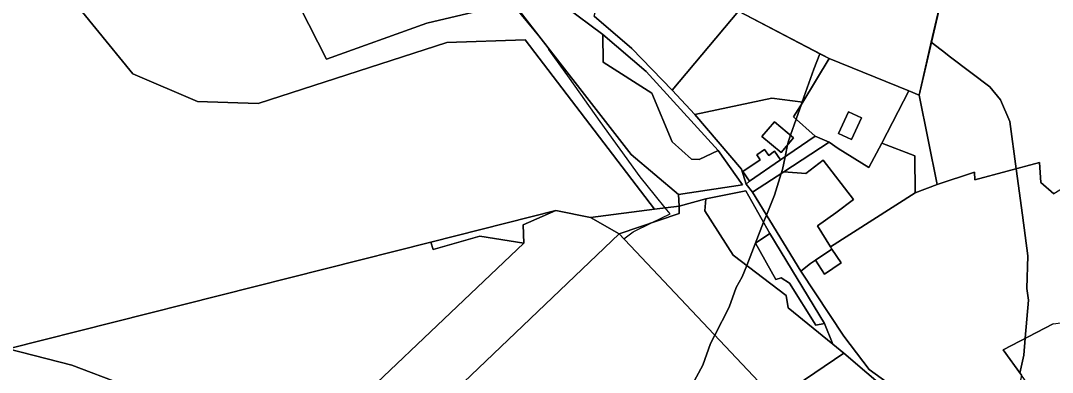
# Model space of a CAD drawing. Extents: x -477304 to -465429, y -1159113 to -1149210.
# Drawn here: x -473482.7 to -473107.7, y -1152119.1 to -1151991.1 of the extents above; entities that cross this region are included whole.
import ezdxf

# ---------------------------------------------------------------- set-up
doc = ezdxf.new("R2010")
doc.units = 0
for name, color, linetype in [('BPEJ_s', 7, 'Continuous'), ('ostatni_s', 7, 'Continuous'), ('PUPFL_s', 7, 'Continuous'), ('trav_porost_s', 7, 'Continuous')]:
    doc.layers.add(name, color=color, linetype=linetype)

msp = doc.modelspace()

# ---------------------------------------------------------------- linework, layer by layer
at = {"layer": 'BPEJ_s'}
for points in [[(-473138.38, -1151941.48), (-473151.72, -1151998.96), (-473156.17, -1152018.16), (-473159.84, -1152016.68), (-473188.85, -1152004.88), (-473192.25, -1152003.1), (-473221.82, -1151987.67)], [(-473151.72, -1151998.96), (-473138.38, -1151941.48)], [(-473356.66, -1152156.17), (-473265.17, -1152068.65), (-473263.49, -1152070.43), (-473260.05, -1152067.97), (-473253.37, -1152064.68), (-473246.64, -1152061.37), (-473248.41, -1152059.19), (-473251.9, -1152054.88), (-473257.49, -1152047.96), (-473272.03, -1152027.8), (-473283.27, -1152012.01), (-473290.69, -1152001.58), (-473291.14, -1152000.79), (-473291.27, -1152000.56), (-473291.59, -1152000), (-473293.8, -1151997.3), (-473302.91, -1151986.19)], [(-473356.66, -1152156.17), (-473265.17, -1152068.65), (-473263.49, -1152070.43), (-473260.05, -1152067.97), (-473253.37, -1152064.68), (-473246.64, -1152061.37), (-473248.41, -1152059.19), (-473251.9, -1152054.88), (-473257.49, -1152047.96), (-473272.03, -1152027.8), (-473283.27, -1152012.01), (-473290.69, -1152001.58), (-473291.14, -1152000.79), (-473291.27, -1152000.56), (-473291.59, -1152000), (-473293.8, -1151997.3), (-473302.91, -1151986.19)], [(-473221.82, -1151987.67), (-473192.25, -1152003.1)], [(-473244.73, -1152134.78), (-473234.73, -1152116.48), (-473231.96, -1152108.61), (-473230.39, -1152105.56), (-473225.15, -1152095.41), (-473222.6, -1152088.18), (-473220.47, -1152084.35), (-473218.82, -1152080.16), (-473212.65, -1152064.46), (-473211.62, -1152061.83), (-473208.77, -1152054.56), (-473206.26, -1152046.69), (-473205.79, -1152045.2), (-473204.84, -1152040.64), (-473203.94, -1152036.32), (-473203.66, -1152034.99), (-473202.88, -1152032.76), (-473200.85, -1152026.96), (-473198.92, -1152021.46), (-473198.64, -1152020.67), (-473194.45, -1152008.72), (-473192.25, -1152003.1), (-473188.85, -1152004.88), (-473159.84, -1152016.68), (-473156.17, -1152018.16), (-473151.72, -1151998.96), (-473148.18, -1152001.71), (-473147.71, -1152002.07), (-473144.72, -1152004.35), (-473130.46, -1152015.2), (-473126.63, -1152019.88), (-473123.23, -1152027.75), (-473120.91, -1152044.99), (-473118.63, -1152061.91), (-473116.63, -1152076.69), (-473117.06, -1152088.61), (-473116.42, -1152092.86), (-473117.6, -1152106.69), (-473118.12, -1152112.86), (-473119.53, -1152119.34)], [(-473119.53, -1152119.34), (-473118.12, -1152112.86), (-473117.6, -1152106.69), (-473116.42, -1152092.86), (-473117.06, -1152088.61), (-473116.63, -1152076.69), (-473118.63, -1152061.91), (-473120.91, -1152044.99), (-473123.23, -1152027.75), (-473126.63, -1152019.88), (-473130.46, -1152015.2), (-473144.72, -1152004.35), (-473147.71, -1152002.07), (-473148.18, -1152001.71), (-473151.72, -1151998.96)], [(-473192.25, -1152003.1), (-473194.45, -1152008.72), (-473198.64, -1152020.67), (-473198.92, -1152021.46), (-473200.85, -1152026.96), (-473202.88, -1152032.76), (-473203.66, -1152034.99), (-473203.94, -1152036.32), (-473204.84, -1152040.64), (-473205.79, -1152045.2), (-473206.26, -1152046.69), (-473208.77, -1152054.56), (-473211.62, -1152061.83), (-473212.65, -1152064.46), (-473218.82, -1152080.16), (-473220.47, -1152084.35), (-473222.6, -1152088.18), (-473225.15, -1152095.41), (-473230.39, -1152105.56), (-473231.96, -1152108.61), (-473234.73, -1152116.48), (-473244.73, -1152134.78)]]:
    msp.add_lwpolyline(points, dxfattribs=at)
at = {"layer": 'ostatni_s'}
for points in [[(-473166.77, -1152126.45), (-473183.55, -1152112.1), (-473187.55, -1152108.82), (-473190.51, -1152101.33), (-473210.38, -1152068.53), (-473219.07, -1152052.98), (-473233.68, -1152055.93), (-473243.35, -1152058.61), (-473243.61, -1152054.35), (-473220.32, -1152050.88), (-473229.16, -1152038.29), (-473255.37, -1152009.54), (-473271.05, -1151996.18), (-473325.82, -1151955.29)], [(-473274.25, -1151989.4), (-473260.59, -1152001.17), (-473245.89, -1152016.36), (-473237.72, -1152025.18), (-473220.72, -1152045.18), (-473218.96, -1152050.55), (-473216.7, -1152053.51), (-473199.16, -1152082.26), (-473183.55, -1152105.93), (-473174.32, -1152118.05), (-473165.58, -1152124.35), (-473150.41, -1152133.23), (-473141.63, -1152135.33), (-473125.33, -1152153.39), (-473125.94, -1152159.81), (-473128.57, -1152163.25), (-473126.42, -1152164.89), (-473126.76, -1152168.42), (-473129.4, -1152176.16), (-473132.69, -1152184.71), (-473137.39, -1152191.36), (-473135.61, -1152192.62), (-473152.44, -1152214.44)]]:
    msp.add_lwpolyline(points, dxfattribs=at)
for points in [[(-473185.42, -1152032.17), (-473181.78, -1152024.26), (-473177.09, -1152026.41), (-473180.73, -1152034.3)], [(-473201.75, -1152033.71), (-473206.28, -1152039.11), (-473213.27, -1152033.25), (-473208.74, -1152027.85)], [(-473218.96, -1152050.55), (-473217.82, -1152049.55), (-473206.51, -1152041.79), (-473193.92, -1152033.15), (-473188.89, -1152035.33), (-473205.36, -1152046.1), (-473216.7, -1152053.51)], [(-473217.82, -1152049.55), (-473220.25, -1152046.01), (-473213.96, -1152041.69), (-473215.16, -1152039.94), (-473212.29, -1152037.97), (-473210.82, -1152040.1), (-473208.68, -1152038.63), (-473206.51, -1152041.79)], [(-473216.7, -1152053.51), (-473205.36, -1152046.1), (-473197.34, -1152046.74), (-473190.99, -1152041.88), (-473180.05, -1152056.17), (-473186.4, -1152061.03), (-473193.14, -1152065.81), (-473188.34, -1152073.45), (-473187.84, -1152074.22), (-473193.87, -1152078.29), (-473195.65, -1152079.49), (-473199.16, -1152082.26)], [(-473203.71, -1152095.59), (-473187.55, -1152108.82), (-473183.55, -1152112.1), (-473208.39, -1152128.9), (-473265.17, -1152068.65), (-473243.34, -1152061.31), (-473243.35, -1152058.61), (-473233.68, -1152055.93), (-473234.09, -1152060.28), (-473223.72, -1152076.43), (-473204.46, -1152091.12)], [(-473206.28, -1152084.73), (-473208.23, -1152085.33), (-473215.6, -1152072.1), (-473210.38, -1152068.53), (-473190.51, -1152101.33), (-473193.66, -1152101.86), (-473203.28, -1152086.6)], [(-473184.5, -1152079.23), (-473190.53, -1152083.3), (-473193.87, -1152078.29), (-473187.84, -1152074.22)], [(-473157.79, -1152153.65), (-473174.18, -1152138.12), (-473204.53, -1152166.94), (-473201.74, -1152153.66), (-473208.39, -1152128.9), (-473183.55, -1152112.1), (-473166.77, -1152126.45), (-473149.9, -1152135.9)]]:
    msp.add_lwpolyline(points, close=True, dxfattribs=at)
at = {"layer": 'PUPFL_s'}
for points in [[(-473441.86, -1152010.39), (-473468.81, -1151977.28), (-473472.72, -1151975.15), (-473454.51, -1151938.37), (-473450.66, -1151942.07), (-473418.58, -1151955.14), (-473331.76, -1151955.28), (-473381.06, -1151986.29), (-473371.46, -1152005.07), (-473335.07, -1151991.97), (-473303.64, -1151984.65), (-473260.74, -1152039.83), (-473243.61, -1152054.35), (-473243.35, -1152058.61), (-473252.27, -1152059.63), (-473299.38, -1151998.09), (-473327.76, -1151998.99), (-473396.38, -1152021.22), (-473418.35, -1152020.51)], [(-473242.27, -1151976.99), (-473264.75, -1151965.25), (-473225.59, -1151977.74), (-473159.32, -1151941.3), (-473138.38, -1151941.48), (-473156.17, -1152018.16), (-473159.84, -1152016.68), (-473188.85, -1152004.88), (-473221.82, -1151987.67), (-473217.3, -1151982.28)], [(-473325.82, -1151955.29), (-473303.64, -1151984.65), (-473335.07, -1151991.97), (-473371.46, -1152005.07), (-473381.06, -1151986.29), (-473331.76, -1151955.28)], [(-473253.29, -1152017.44), (-473245.92, -1152035.17), (-473238.83, -1152041.52), (-473236.06, -1152041.67), (-473229.16, -1152038.29), (-473220.32, -1152050.88), (-473243.61, -1152054.35), (-473260.74, -1152039.83), (-473303.64, -1151984.65), (-473325.82, -1151955.29), (-473271.05, -1151996.18), (-473270.98, -1152006.2)], [(-473275.59, -1152062.68), (-473288.18, -1152060.16), (-473333.65, -1152071.67), (-473487.21, -1152110.52), (-473494.39, -1151969.93), (-473484.38, -1151968.37), (-473472.72, -1151975.15), (-473468.81, -1151977.28), (-473441.86, -1152010.39), (-473418.35, -1152020.51), (-473396.38, -1152021.22), (-473327.76, -1151998.99), (-473299.38, -1151998.09), (-473252.27, -1152059.63)], [(-473243.35, -1152058.61), (-473243.34, -1152061.31), (-473265.17, -1152068.65), (-473275.59, -1152062.68), (-473252.27, -1152059.63)], [(-473356.66, -1152156.17), (-473367.28, -1152166.33), (-473384.67, -1152152.85), (-473299.82, -1152072.11), (-473300, -1152065.37), (-473288.18, -1152060.16), (-473275.59, -1152062.68), (-473265.17, -1152068.65)], [(-473288.18, -1152060.16), (-473300, -1152065.37), (-473299.82, -1152072.11), (-473315.74, -1152069.49), (-473332.81, -1152074.42), (-473333.65, -1152071.67)], [(-473428.51, -1152131.63), (-473445.49, -1152123.51), (-473464.04, -1152116.49), (-473487.21, -1152110.52), (-473333.65, -1152071.67), (-473332.81, -1152074.42), (-473315.74, -1152069.49), (-473299.82, -1152072.11), (-473384.67, -1152152.85), (-473408.74, -1152140.61), (-473413.26, -1152138.53)], [(-473408.74, -1152140.61), (-473410.34, -1152142.82), (-473468.56, -1152223.31), (-473481.86, -1152210.7), (-473498.28, -1152202.07), (-473527.83, -1152186.68), (-473531.29, -1152176.41), (-473540.98, -1152138.46), (-473516.82, -1152124.94), (-473487.21, -1152110.52), (-473464.04, -1152116.49), (-473445.49, -1152123.51), (-473428.51, -1152131.63), (-473413.26, -1152138.53)]]:
    msp.add_lwpolyline(points, close=True, dxfattribs=at)
at = {"layer": 'trav_porost_s'}
for points in [[(-473100.39, -1151975.73), (-473103.08, -1152006.22), (-473102.06, -1152036.02), (-473098.48, -1152048.76), (-473107.15, -1152054.12), (-473111.98, -1152050.03), (-473112.4, -1152042.73), (-473135.97, -1152048.98), (-473136.05, -1152046.22), (-473149.62, -1152050.75), (-473156.17, -1152018.16), (-473138.38, -1151941.48)], [(-473107.47, -1152101.38), (-473125.61, -1152110.89), (-473118.95, -1152120.14), (-473125.33, -1152153.39), (-473141.63, -1152135.33), (-473150.41, -1152133.23), (-473165.58, -1152124.35), (-473174.32, -1152118.05), (-473183.55, -1152105.93), (-473199.16, -1152082.26), (-473195.65, -1152079.49), (-473193.87, -1152078.29), (-473190.53, -1152083.3), (-473184.5, -1152079.23), (-473187.84, -1152074.22), (-473188.34, -1152073.45), (-473157.59, -1152053.73), (-473149.62, -1152050.75), (-473136.05, -1152046.22), (-473135.97, -1152048.98), (-473112.4, -1152042.73), (-473111.98, -1152050.03), (-473107.15, -1152054.12)]]:
    msp.add_lwpolyline(points, dxfattribs=at)
for points in [[(-473242.27, -1151976.99), (-473221.82, -1151987.67), (-473245.89, -1152016.36), (-473260.59, -1152001.17), (-473274.25, -1151989.4), (-473269.37, -1151971.25)], [(-473198.45, -1152020.69), (-473209.63, -1152019.34), (-473237.72, -1152025.18), (-473245.89, -1152016.36), (-473221.82, -1151987.67), (-473188.85, -1152004.88)], [(-473245.92, -1152035.17), (-473253.29, -1152017.44), (-473270.98, -1152006.2), (-473271.05, -1151996.18), (-473255.37, -1152009.54), (-473229.16, -1152038.29), (-473236.06, -1152041.67), (-473238.83, -1152041.52)], [(-473159.84, -1152016.68), (-473169.74, -1152035.66), (-473174.39, -1152044.58), (-473185.63, -1152037.56), (-473188.89, -1152035.33), (-473193.92, -1152033.15), (-473201.76, -1152026.14), (-473198.45, -1152020.69), (-473188.85, -1152004.88)], [(-473157.59, -1152053.73), (-473157.66, -1152040.22), (-473169.74, -1152035.66), (-473159.84, -1152016.68), (-473156.17, -1152018.16), (-473149.62, -1152050.75)], [(-473198.45, -1152020.69), (-473201.76, -1152026.14), (-473193.92, -1152033.15), (-473206.51, -1152041.79), (-473208.68, -1152038.63), (-473210.82, -1152040.1), (-473212.29, -1152037.97), (-473215.16, -1152039.94), (-473213.96, -1152041.69), (-473220.25, -1152046.01), (-473217.82, -1152049.55), (-473218.96, -1152050.55), (-473220.72, -1152045.18), (-473237.72, -1152025.18), (-473209.63, -1152019.34)], [(-473180.73, -1152034.3), (-473177.09, -1152026.41), (-473181.78, -1152024.26), (-473185.42, -1152032.17)], [(-473201.75, -1152033.71), (-473208.74, -1152027.85), (-473213.27, -1152033.25), (-473206.28, -1152039.11)], [(-473193.14, -1152065.81), (-473186.4, -1152061.03), (-473180.05, -1152056.17), (-473190.99, -1152041.88), (-473197.34, -1152046.74), (-473205.36, -1152046.1), (-473188.89, -1152035.33), (-473185.63, -1152037.56), (-473174.39, -1152044.58), (-473169.74, -1152035.66), (-473157.66, -1152040.22), (-473157.59, -1152053.73), (-473188.34, -1152073.45)], [(-473234.09, -1152060.28), (-473233.68, -1152055.93), (-473219.07, -1152052.98), (-473210.38, -1152068.53), (-473215.6, -1152072.1), (-473208.23, -1152085.33), (-473206.28, -1152084.73), (-473203.28, -1152086.6), (-473193.66, -1152101.86), (-473190.51, -1152101.33), (-473187.55, -1152108.82), (-473203.71, -1152095.59), (-473204.46, -1152091.12), (-473223.72, -1152076.43)], [(-473265.17, -1152068.65), (-473208.39, -1152128.9), (-473270.29, -1152165.84), (-473276.28, -1152167.35), (-473291.57, -1152180), (-473298.42, -1152186.51), (-473322.66, -1152209.55), (-473321.4, -1152200.91), (-473328.35, -1152193.23), (-473330.31, -1152194.63), (-473339.85, -1152185.14), (-473336.94, -1152181.55), (-473346.39, -1152154.68), (-473349.55, -1152156.98), (-473356.66, -1152156.17)], [(-473118.95, -1152120.14), (-473125.61, -1152110.89), (-473107.47, -1152101.38), (-473099.14, -1152100.37), (-473088.71, -1152104.22), (-473085.47, -1152105.42), (-473080.71, -1152107.18), (-473078.72, -1152108.98), (-473068.6, -1152103.7), (-473070.06, -1152105.64), (-473099.78, -1152123.48), (-473109.42, -1152133.88)]]:
    msp.add_lwpolyline(points, close=True, dxfattribs=at)

doc.saveas('drawing.dxf')
